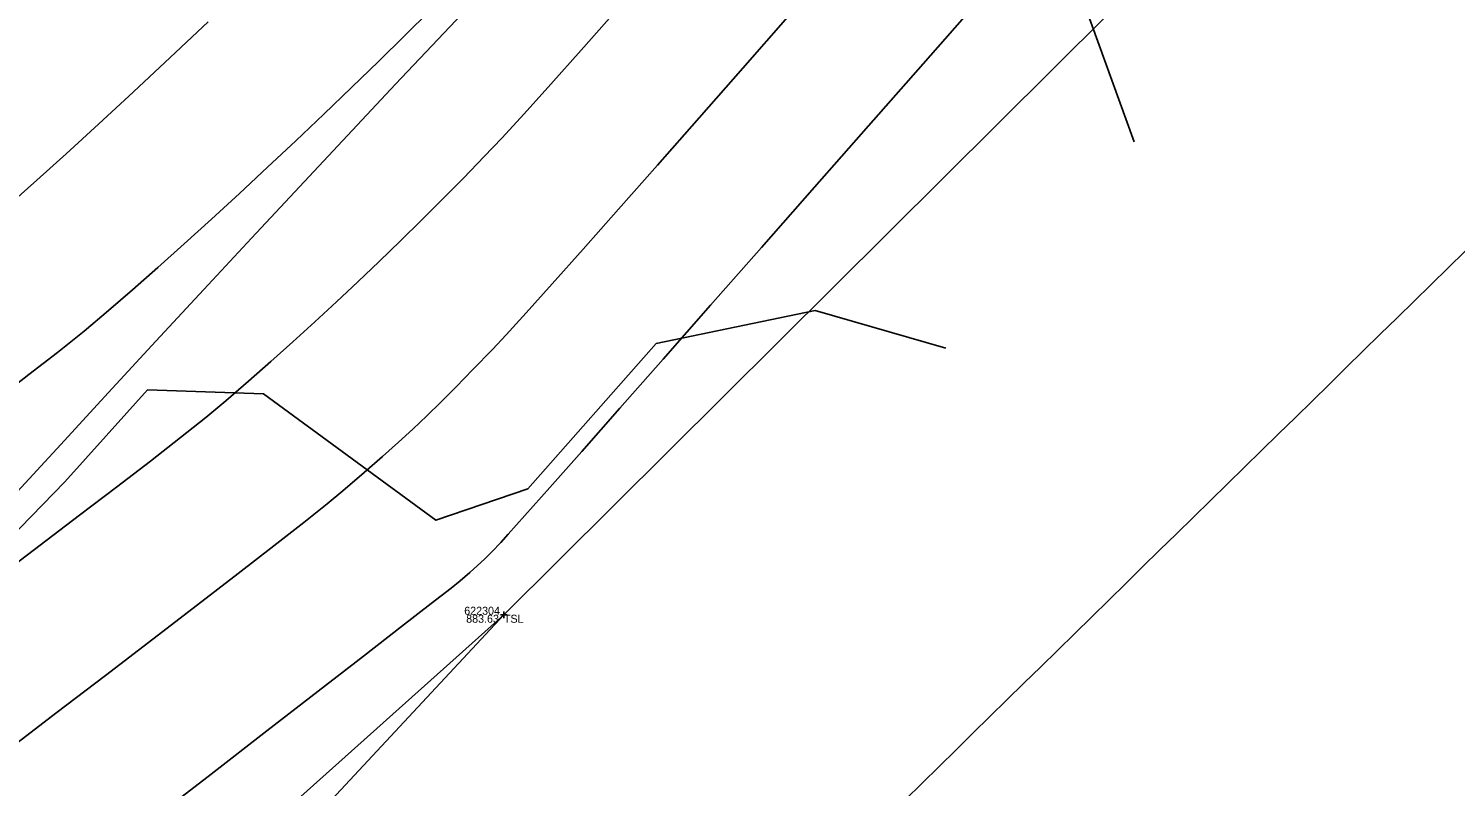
# Model space of a CAD drawing. Extents: x 1957117 to 1971063, y 701601 to 715861.
# Drawn here: x 1964753.7 to 1964816.1, y 708475.6 to 708508.8 of the extents above; entities that cross this region are included whole.
import ezdxf

# ---------------------------------------------------------------- set-up
doc = ezdxf.new("R2010")
doc.units = 0
for name, color, linetype in [('DT_X_Break_Line', 7, 'Continuous'), ('DT_X_Contour_Major', 7, 'Continuous'), ('DT_X_Contour_Minor', 7, 'Continuous'), ('DT_X_TIN_Hull', 7, 'Continuous'), ('GE_X_CL_20', 7, 'Continuous'), ('PV_P_Drive', 7, 'Continuous'), ('PV_P_Shoulder', 7, 'Continuous'), ('RS_Raster1', 7, 'Continuous'), ('RW_X_Esmt_RR', 7, 'Continuous'), ('SC_Scratch1', 7, 'Continuous'), ('SC_Shading5', 7, 'Continuous'), ('VG_X_Tree_Line_Rt', 7, 'Continuous')]:
    doc.layers.add(name, color=color, linetype=linetype)

msp = doc.modelspace()

# ---------------------------------------------------------------- linework, layer by layer
at = {"layer": 'DT_X_Break_Line'}
msp.add_lwpolyline([(1965050.602, 708752.489), (1965022.418, 708737.957), (1964979.532, 708707.414), (1964946.947, 708671.366), (1964902.088, 708640.345), (1964867.661, 708605.251), (1964845.393, 708553.042), (1964812.967, 708521.412), (1964774.51, 708483.156), (1964735.488, 708448.226), (1964693.701, 708418.355), (1964680.131, 708378.684), (1964649.884, 708340.402), (1964620.274, 708299.709), (1964589.442, 708261.034), (1964557.968, 708221.563), (1964529.012, 708179.196)], dxfattribs=at)
at = {"layer": 'DT_X_Contour_Major'}
msp.add_lwpolyline([(1964786.923, 708509.316), (1964784.956, 708507.075), (1964783.045, 708504.9), (1964781.223, 708502.83), (1964779.523, 708500.904), (1964777.979, 708499.159), (1964776.622, 708497.635), (1964775.487, 708496.368), (1964774.606, 708495.399), (1964774.013, 708494.765), (1964773.157, 708493.881), (1964772.416, 708493.124), (1964771.755, 708492.462), (1964771.138, 708491.859), (1964770.529, 708491.283), (1964769.893, 708490.701), (1964769.195, 708490.078), (1964768.397, 708489.382), (1964767.466, 708488.578), (1964766.78, 708488.012), (1964765.759, 708487.2), (1964764.445, 708486.172), (1964762.879, 708484.959), (1964761.102, 708483.59), (1964759.154, 708482.094), (1964757.077, 708480.502), (1964754.911, 708478.843), (1964752.698, 708477.147)], dxfattribs=at)
msp.add_lwpolyline([(1964786.923, 708509.316), (1964784.956, 708507.075), (1964783.045, 708504.9), (1964781.223, 708502.83), (1964779.523, 708500.904), (1964777.979, 708499.159), (1964776.622, 708497.635), (1964775.487, 708496.368), (1964774.606, 708495.399), (1964774.013, 708494.765), (1964773.157, 708493.881), (1964772.416, 708493.124), (1964771.755, 708492.462), (1964771.138, 708491.859), (1964770.529, 708491.283), (1964769.893, 708490.701), (1964769.195, 708490.078), (1964768.397, 708489.382), (1964767.466, 708488.578), (1964766.78, 708488.012), (1964765.759, 708487.2), (1964764.445, 708486.172), (1964762.879, 708484.959), (1964761.102, 708483.59), (1964759.154, 708482.094), (1964757.077, 708480.502), (1964754.911, 708478.843), (1964752.698, 708477.147)], dxfattribs=at)
at = {"layer": 'DT_X_Contour_Minor'}
for points in [[(1964795.2, 708509.938), (1964792.847, 708507.265), (1964790.463, 708504.556), (1964788.09, 708501.86), (1964785.772, 708499.227), (1964783.552, 708496.707), (1964781.473, 708494.347), (1964779.578, 708492.198), (1964777.911, 708490.307), (1964776.513, 708488.726), (1964775.429, 708487.501), (1964774.702, 708486.684), (1964774.374, 708486.322), (1964773.977, 708485.914), (1964773.657, 708485.594), (1964773.356, 708485.31), (1964773.019, 708485.008), (1964772.589, 708484.635), (1964772.2, 708484.324), (1964771.33, 708483.645), (1964770.034, 708482.639), (1964768.369, 708481.348), (1964766.387, 708479.814), (1964764.146, 708478.08), (1964761.7, 708476.187), (1964759.104, 708474.178)], [(1964795.2, 708509.938), (1964792.847, 708507.265), (1964790.463, 708504.556), (1964788.09, 708501.86), (1964785.772, 708499.227), (1964783.552, 708496.707), (1964781.473, 708494.347), (1964779.578, 708492.198), (1964777.911, 708490.307), (1964776.513, 708488.726), (1964775.429, 708487.501), (1964774.702, 708486.684), (1964774.374, 708486.322), (1964773.977, 708485.914), (1964773.657, 708485.594), (1964773.356, 708485.31), (1964773.019, 708485.008), (1964772.589, 708484.635), (1964772.2, 708484.324), (1964771.33, 708483.645), (1964770.034, 708482.639), (1964768.369, 708481.348), (1964766.387, 708479.814), (1964764.146, 708478.08), (1964761.7, 708476.187), (1964759.104, 708474.178)], [(1964771.279, 708509.604), (1964770.179, 708508.511), (1964769.032, 708507.383), (1964767.846, 708506.232), (1964766.634, 708505.067), (1964765.404, 708503.899), (1964764.169, 708502.737), (1964762.938, 708501.591), (1964761.722, 708500.473), (1964760.531, 708499.39), (1964759.377, 708498.355), (1964758.27, 708497.377), (1964757.219, 708496.466), (1964756.148, 708495.569), (1964754.981, 708494.633), (1964753.735, 708493.663), (1964752.425, 708492.666)], [(1964771.279, 708509.604), (1964770.179, 708508.511), (1964769.032, 708507.383), (1964767.846, 708506.232), (1964766.634, 708505.067), (1964765.404, 708503.899), (1964764.169, 708502.737), (1964762.938, 708501.591), (1964761.722, 708500.473), (1964760.531, 708499.39), (1964759.377, 708498.355), (1964758.27, 708497.377), (1964757.219, 708496.466), (1964756.148, 708495.569), (1964754.981, 708494.633), (1964753.735, 708493.663), (1964752.425, 708492.666)], [(1964779.344, 708509.515), (1964777.884, 708507.866), (1964776.557, 708506.377), (1964775.391, 708505.083), (1964774.413, 708504.015), (1964773.651, 708503.207), (1964772.738, 708502.268), (1964771.823, 708501.341), (1964770.905, 708500.425), (1964769.983, 708499.518), (1964769.055, 708498.621), (1964768.122, 708497.731), (1964767.182, 708496.849), (1964766.234, 708495.974), (1964765.277, 708495.104), (1964764.31, 708494.24), (1964763.332, 708493.379), (1964762.343, 708492.522), (1964761.467, 708491.794), (1964760.358, 708490.907), (1964759.046, 708489.884), (1964757.565, 708488.745), (1964755.947, 708487.512), (1964754.225, 708486.206), (1964752.43, 708484.848)], [(1964779.344, 708509.515), (1964777.884, 708507.866), (1964776.557, 708506.377), (1964775.391, 708505.083), (1964774.413, 708504.015), (1964773.651, 708503.207), (1964772.738, 708502.268), (1964771.823, 708501.341), (1964770.905, 708500.425), (1964769.983, 708499.518), (1964769.055, 708498.621), (1964768.122, 708497.731), (1964767.182, 708496.849), (1964766.234, 708495.974), (1964765.277, 708495.104), (1964764.31, 708494.24), (1964763.332, 708493.379), (1964762.343, 708492.522), (1964761.467, 708491.794), (1964760.358, 708490.907), (1964759.046, 708489.884), (1964757.565, 708488.745), (1964755.947, 708487.512), (1964754.225, 708486.206), (1964752.43, 708484.848)], [(1964761.57, 708509.096), (1964759.91, 708507.539), (1964758.301, 708506.04), (1964756.774, 708504.626), (1964755.358, 708503.327), (1964754.086, 708502.172), (1964752.989, 708501.189)], [(1964761.57, 708509.096), (1964759.91, 708507.539), (1964758.301, 708506.04), (1964756.774, 708504.626), (1964755.358, 708503.327), (1964754.086, 708502.172), (1964752.989, 708501.189)]]:
    msp.add_lwpolyline(points, dxfattribs=at)
at = {"layer": 'DT_X_TIN_Hull'}
msp.add_lwpolyline([(1964536.348, 708175.363), (1964564.579, 708216.242), (1964595.189, 708257.308), (1964625.766, 708297.107), (1964655.588, 708336.552), (1964686.979, 708377.083), (1964740.021, 708446.13), (1964774.51, 708483.156), (1964812.967, 708521.412), (1964845.393, 708553.042), (1964881.436, 708597.401), (1964917.009, 708618.529), (1964955.834, 708656.519), (1965000.391, 708688.781), (1965035.96, 708720.883), (1965107.668, 708767.232), (1965152.31, 708796.963), (1965192.253, 708823.809)], dxfattribs=at)
at = {"layer": 'GE_X_CL_20'}
msp.add_arc((1966139.697, 707219.062), 1909.859, 120.84471, 144.852303, dxfattribs=at)
at = {"layer": 'PV_P_Drive'}
for p, q in [((1964774.364, 708483.156), (1964774.656, 708483.156)), ((1964774.51, 708483.302), (1964774.51, 708483.01)), ((1964774.51, 708483.156), (1964774.51, 708483.156))]:
    msp.add_line(p, q, dxfattribs=at)
at = {"layer": 'RW_X_Esmt_RR'}
for centre, radius, start, end in [((1966120.586, 707244.515), 1904.605, 120.74585, 145.147416), ((1966139.697, 707219.062), 1879.859, 120.84471, 144.852303), ((1966139.697, 707219.062), 1939.859, 124.097571, 144.852303)]:
    msp.add_arc(centre, radius, start, end, dxfattribs=at)
at = {"layer": 'SC_Shading5'}
for points in [[(1963589.678, 706586.994), (1963626.625, 706689.548), (1963651.76, 706746.832), (1963668.09, 706778.596), (1963682.768, 706805.402), (1963734.424, 706911.594), (1963826.849, 707116.717), (1963877.258, 707215.645), (1963964.981, 707354.472), (1964070.526, 707509.355), (1964132.574, 707601.994), (1964163.9, 707642.169), (1964191.2, 707685.167), (1964278.98, 707807.131), (1964326.11, 707874.364), (1964396.427, 707968.962), (1964508.519, 708133.679), (1964655.588, 708336.552), (1964745.319, 708429.172), (1964840.327, 708522.317), (1964988.178, 708660.245), (1965089.796, 708739.041), (1965251.743, 708835.216), (1965415.807, 708922.048), (1965866.2, 709149.38), (1966173.543, 709294.131), (1966283.627, 709338.196), (1966534.003, 709419.214), (1966689.084, 709471.266), (1967008.468, 709641.817), (1967166.677, 709750.124), (1967422.113, 709931.083), (1967818.707, 710198.831), (1968187.021, 710459.852), (1968360.589, 710592.493), (1968496.543, 710707.847), (1968606.427, 710809.378), (1968733.391, 710937.091), (1968807.28, 711025.4), (1968843.008, 711077.094), (1968863.233, 711106.099), (1968909.747, 711171.311), (1968974.133, 711279.559), (1969130.932, 711546.915), (1969247.433, 711744.686), (1969402.714, 712016.424), (1969505.287, 712191.789), (1969666.311, 712460.805), (1969771.586, 712639.896), (1969880.058, 712820.917), (1969964.994, 712955.706), (1969990.005, 713000.084), (1970030.065, 713068.479)], [(1963609.915, 706579.703), (1963646.615, 706681.572), (1963671.193, 706737.585), (1963687.092, 706768.511), (1963701.884, 706795.526), (1963753.906, 706902.469), (1963846.249, 707107.41), (1963895.973, 707204.994), (1963982.966, 707342.667), (1964088.35, 707497.312), (1964150.015, 707589.379), (1964181.502, 707629.761), (1964209.024, 707673.109), (1964296.517, 707794.674), (1964343.552, 707861.772), (1964413.958, 707956.489), (1964526.123, 708121.313), (1964672.104, 708322.686), (1964760.576, 708414.006), (1964855.195, 708506.77), (1965002.134, 708643.847), (1965101.925, 708721.226), (1965262.272, 708816.451), (1965425.685, 708902.939), (1965875.63, 709130.044), (1966182.13, 709274.398), (1966290.944, 709317.954), (1966540.737, 709398.785), (1966697.632, 709451.445), (1967019.644, 709623.399), (1967178.971, 709732.471), (1967434.35, 709913.39), (1967830.945, 710181.14), (1968199.774, 710442.525), (1968374.086, 710575.735), (1968510.806, 710691.739), (1968621.36, 710793.889), (1968749.296, 710922.58), (1968824.413, 711012.355), (1968860.678, 711064.827), (1968880.812, 711093.701), (1968927.778, 711159.547), (1968992.655, 711268.62), (1969149.476, 711536.015), (1969266.039, 711733.891), (1969421.336, 712005.657), (1969523.8, 712180.835), (1969684.812, 712449.831), (1969790.084, 712628.917), (1969898.385, 712809.653), (1969983.474, 712944.685), (1970008.657, 712989.367), (1970048.626, 713057.607)]]:
    msp.add_spline(points, degree=3, dxfattribs=at)
at = {"layer": 'VG_X_Tree_Line_Rt'}
for points in [[(1964802.075, 708503.852), (1964798.959, 708512.491), (1964795.959, 708518.337), (1964794.997, 708521.057), (1964788.277, 708521.689), (1964778.314, 708519.233), (1964773.155, 708521.821), (1964777.088, 708526.97), (1964786.528, 708529.913), (1964788.72, 708535.123), (1964791.068, 708537.594), (1964795.397, 708533.941), (1964800.519, 708532.031), (1964804.834, 708533.757), (1964809.629, 708539.961), (1964812.721, 708543.915), (1964813.096, 708549.134), (1964812.339, 708551.025), (1964810.763, 708554.459), (1964806.47, 708556.486), (1964804.059, 708562.612)], [(1964760.086, 708457.126), (1964759.693, 708461.838), (1964754.559, 708466.787), (1964748.516, 708471.413), (1964747.755, 708480.125), (1964750.881, 708484.44), (1964755.308, 708488.967), (1964758.923, 708492.994), (1964763.992, 708492.818), (1964771.534, 708487.292), (1964775.557, 708488.662), (1964781.17, 708495.021), (1964788.124, 708496.465), (1964793.834, 708494.821)]]:
    msp.add_lwpolyline(points, dxfattribs=at)

# ---------------------------------------------------------------- texts
at = {"layer": 'PV_P_Shoulder'}
msp.add_text('883.63', height=0.35, dxfattribs=at).set_placement((1964772.859, 708482.806))
at = {"layer": 'RS_Raster1'}
msp.add_text('622304', height=0.35, dxfattribs=at).set_placement((1964772.774, 708483.156))
at = {"layer": 'SC_Scratch1'}
msp.add_text('TSL', height=0.35, dxfattribs=at).set_placement((1964774.51, 708482.806))

doc.saveas('drawing.dxf')
